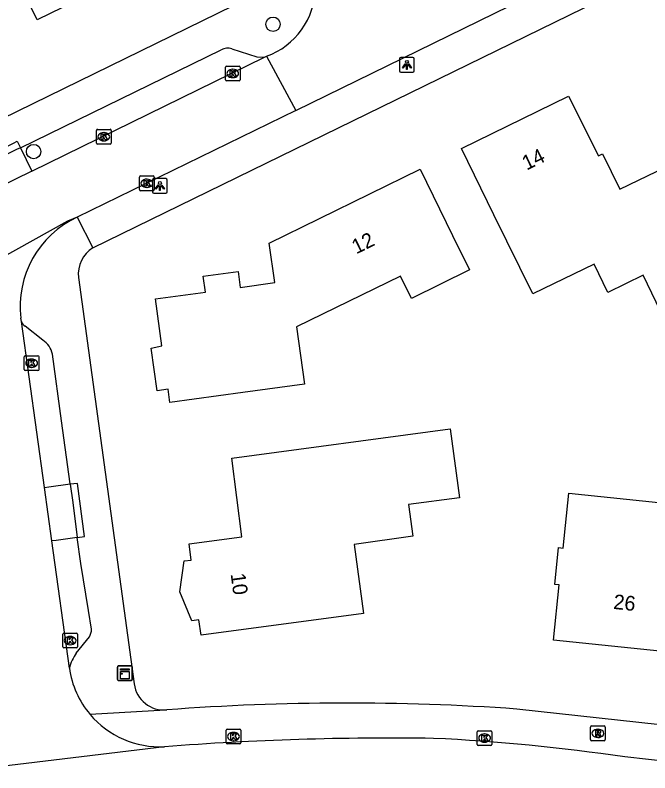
# Model space of a CAD drawing. Extents: x 160457 to 162082, y 388340 to 389736.
# Drawn here: x 161216.2 to 161259.2, y 388506.4 to 388557.7 of the extents above; entities that cross this region are included whole.
import ezdxf

# ---------------------------------------------------------------- set-up
doc = ezdxf.new("R2010")
doc.units = 0
for name, color, linetype in [('IMGEO_Boom', 7, 'Continuous'), ('IMGEO_Kast', 7, 'Continuous'), ('IMGEO_Kolk', 7, 'Continuous'), ('IMGEO_Lichtpunt', 7, 'Continuous'), ('IMGEO_Pand', 7, 'Continuous'), ('IMGEO_Pand_nummerreeks', 7, 'Continuous'), ('IMGEO_Parkeervlak_open', 7, 'Continuous'), ('IMGEO_Rijbaan_lokaal_open', 7, 'Continuous'), ('IMGEO_Rioolput', 7, 'Continuous'), ('IMGEO_Voetpad_open', 7, 'Continuous')]:
    doc.layers.add(name, color=color, linetype=linetype)

msp = doc.modelspace()

# ---------------------------------------------------------------- linework, layer by layer
at = {"layer": 'IMGEO_Boom'}
for centre in [(161233.623, 388557.118), (161217.405, 388548.492)]:
    msp.add_circle(centre, 0.489, dxfattribs=at)
at = {"layer": 'IMGEO_Kast'}
for p, q in [((161223.091, 388512.716), (161223.091, 388513.557)), ((161223.091, 388513.557), (161223.091, 388512.716)), ((161223.166, 388513.641), (161224.007, 388513.641)), ((161224.007, 388513.641), (161223.166, 388513.641)), ((161224.091, 388513.566), (161224.091, 388512.725)), ((161224.091, 388512.725), (161224.091, 388513.566)), ((161224.016, 388512.641), (161223.175, 388512.641)), ((161223.175, 388512.641), (161224.016, 388512.641))]:
    msp.add_line(p, q, dxfattribs=at)
for points in [[(161223.286, 388513.431), (161223.886, 388513.431), (161223.886, 388513.346), (161223.286, 388513.346), (161223.286, 388513.431)], [(161223.286, 388513.256), (161223.886, 388513.256), (161223.886, 388512.767), (161223.286, 388512.767), (161223.286, 388513.256)]]:
    msp.add_lwpolyline(points, dxfattribs=at)
msp.add_circle((161223.37, 388513.105), 0.0377, dxfattribs=at)
for centre, start, end in [((161223.169, 388513.563), 92.4484, 184.2845), ((161223.169, 388513.563), 92.4484, 184.2845), ((161224.013, 388513.563), 2.4484, 94.2845), ((161224.013, 388513.563), 2.4484, 94.2845), ((161223.169, 388512.719), 182.4484, 274.2845), ((161223.169, 388512.719), 182.4484, 274.2845), ((161224.013, 388512.719), 272.4484, 4.2845), ((161224.013, 388512.719), 272.4484, 4.2845)]:
    msp.add_arc(centre, 0.0779, start, end, dxfattribs=at)
at = {"layer": 'IMGEO_Kolk'}
for p, q in [((161230.469, 388554.285), (161231.321, 388554.285)), ((161230.394, 388553.359), (161230.394, 388554.211)), ((161230.882, 388554.065), (161230.907, 388554.065)), ((161231.395, 388554.211), (161231.395, 388553.359)), ((161231.321, 388553.285), (161230.469, 388553.285)), ((161230.905, 388553.505), (161230.88, 388553.505)), ((161221.662, 388549.072), (161221.662, 388549.924)), ((161221.737, 388549.998), (161222.589, 388549.998)), ((161222.15, 388549.778), (161222.175, 388549.778)), ((161222.663, 388549.924), (161222.663, 388549.072)), ((161222.173, 388549.218), (161222.148, 388549.218)), ((161222.589, 388548.998), (161221.737, 388548.998)), ((161224.579, 388545.914), (161224.579, 388546.766)), ((161224.654, 388546.84), (161225.506, 388546.84)), ((161225.067, 388546.62), (161225.092, 388546.62)), ((161225.58, 388546.766), (161225.58, 388545.914)), ((161225.09, 388546.06), (161225.065, 388546.06)), ((161225.506, 388545.84), (161224.654, 388545.84)), ((161216.769, 388533.722), (161216.769, 388534.574)), ((161216.844, 388534.648), (161217.696, 388534.648)), ((161217.257, 388534.428), (161217.282, 388534.428)), ((161217.77, 388534.574), (161217.77, 388533.722)), ((161217.28, 388533.868), (161217.255, 388533.868)), ((161217.696, 388533.648), (161216.844, 388533.648)), ((161219.377, 388514.926), (161219.377, 388515.778)), ((161219.452, 388515.852), (161220.304, 388515.852)), ((161220.378, 388515.778), (161220.378, 388514.926)), ((161219.865, 388515.632), (161219.89, 388515.632)), ((161220.304, 388514.852), (161219.452, 388514.852)), ((161219.888, 388515.072), (161219.863, 388515.072)), ((161230.443, 388508.424), (161230.443, 388509.276)), ((161230.518, 388509.35), (161231.37, 388509.35)), ((161230.931, 388509.13), (161230.956, 388509.13)), ((161231.444, 388509.276), (161231.444, 388508.424)), ((161247.457, 388508.321), (161247.457, 388509.173)), ((161247.532, 388509.247), (161248.384, 388509.247)), ((161248.458, 388509.173), (161248.458, 388508.321)), ((161230.954, 388508.57), (161230.929, 388508.57)), ((161247.945, 388509.027), (161247.97, 388509.027)), ((161231.37, 388508.35), (161230.518, 388508.35)), ((161248.384, 388508.247), (161247.532, 388508.247)), ((161247.968, 388508.467), (161247.943, 388508.467))]:
    msp.add_line(p, q, dxfattribs=at)
for points in [[(161230.469, 388554.285), (161231.321, 388554.285)], [(161230.394, 388553.359), (161230.394, 388554.211)], [(161230.715, 388553.985), (161230.838, 388553.985), (161230.838, 388553.834), (161230.968, 388553.985), (161231.132, 388553.985), (161230.986, 388553.834), (161231.139, 388553.585), (161230.987, 388553.585), (161230.902, 388553.749), (161230.838, 388553.682), (161230.838, 388553.585), (161230.715, 388553.585), (161230.715, 388553.985)], [(161231.395, 388554.211), (161231.395, 388553.359)], [(161231.321, 388553.285), (161230.469, 388553.285)], [(161221.662, 388549.072), (161221.662, 388549.924)], [(161221.737, 388549.998), (161222.589, 388549.998)], [(161221.983, 388549.698), (161222.106, 388549.698), (161222.106, 388549.547), (161222.236, 388549.698), (161222.4, 388549.698), (161222.254, 388549.547), (161222.407, 388549.298), (161222.255, 388549.298), (161222.17, 388549.462), (161222.106, 388549.395), (161222.106, 388549.298), (161221.983, 388549.298), (161221.983, 388549.698)], [(161222.663, 388549.924), (161222.663, 388549.072)], [(161222.589, 388548.998), (161221.737, 388548.998)], [(161224.579, 388545.914), (161224.579, 388546.766)], [(161224.654, 388546.84), (161225.506, 388546.84)], [(161224.9, 388546.54), (161225.023, 388546.54), (161225.023, 388546.389), (161225.153, 388546.54), (161225.317, 388546.54), (161225.171, 388546.389), (161225.324, 388546.14), (161225.172, 388546.14), (161225.087, 388546.304), (161225.023, 388546.237), (161225.023, 388546.14), (161224.9, 388546.14), (161224.9, 388546.54)], [(161225.58, 388546.766), (161225.58, 388545.914)], [(161225.506, 388545.84), (161224.654, 388545.84)], [(161216.769, 388533.722), (161216.769, 388534.574)], [(161216.844, 388534.648), (161217.696, 388534.648)], [(161217.09, 388534.348), (161217.213, 388534.348), (161217.213, 388534.197), (161217.343, 388534.348), (161217.507, 388534.348), (161217.361, 388534.197), (161217.514, 388533.948), (161217.362, 388533.948), (161217.277, 388534.112), (161217.213, 388534.045), (161217.213, 388533.948), (161217.09, 388533.948), (161217.09, 388534.348)], [(161217.77, 388534.574), (161217.77, 388533.722)], [(161217.696, 388533.648), (161216.844, 388533.648)], [(161219.377, 388514.926), (161219.377, 388515.778)], [(161219.452, 388515.852), (161220.304, 388515.852)], [(161220.378, 388515.778), (161220.378, 388514.926)], [(161219.698, 388515.552), (161219.821, 388515.552), (161219.821, 388515.401), (161219.951, 388515.552), (161220.115, 388515.552), (161219.969, 388515.401), (161220.122, 388515.152), (161219.97, 388515.152), (161219.885, 388515.316), (161219.821, 388515.249), (161219.821, 388515.152), (161219.698, 388515.152), (161219.698, 388515.552)], [(161220.304, 388514.852), (161219.452, 388514.852)], [(161230.443, 388508.424), (161230.443, 388509.276)], [(161230.518, 388509.35), (161231.37, 388509.35)], [(161231.444, 388509.276), (161231.444, 388508.424)], [(161247.457, 388508.321), (161247.457, 388509.173)], [(161247.532, 388509.247), (161248.384, 388509.247)], [(161248.458, 388509.173), (161248.458, 388508.321)], [(161230.764, 388509.05), (161230.887, 388509.05), (161230.887, 388508.899), (161231.017, 388509.05), (161231.181, 388509.05), (161231.035, 388508.899), (161231.188, 388508.65), (161231.036, 388508.65), (161230.951, 388508.814), (161230.887, 388508.747), (161230.887, 388508.65), (161230.764, 388508.65), (161230.764, 388509.05)], [(161247.778, 388508.947), (161247.901, 388508.947), (161247.901, 388508.796), (161248.031, 388508.947), (161248.195, 388508.947), (161248.049, 388508.796), (161248.202, 388508.547), (161248.05, 388508.547), (161247.965, 388508.711), (161247.901, 388508.644), (161247.901, 388508.547), (161247.778, 388508.547), (161247.778, 388508.947)], [(161231.37, 388508.35), (161230.518, 388508.35)], [(161248.384, 388508.247), (161247.532, 388508.247)]]:
    msp.add_lwpolyline(points, dxfattribs=at)
for centre, start, end in [((161230.471, 388554.209), 91.552, 178.448), ((161230.471, 388554.209), 91.552, 178.448), ((161231.319, 388554.209), 1.552, 88.448), ((161231.319, 388554.209), 1.552, 88.448), ((161230.471, 388553.361), 181.552, 268.448), ((161230.471, 388553.361), 181.552, 268.448), ((161231.319, 388553.361), 271.552, 358.448), ((161231.319, 388553.361), 271.552, 358.448), ((161221.739, 388549.922), 91.552, 178.448), ((161221.739, 388549.922), 91.552, 178.448), ((161222.587, 388549.922), 1.552, 88.448), ((161222.587, 388549.922), 1.552, 88.448), ((161221.739, 388549.074), 181.552, 268.448), ((161221.739, 388549.074), 181.552, 268.448), ((161222.587, 388549.074), 271.552, 358.448), ((161222.587, 388549.074), 271.552, 358.448), ((161224.656, 388546.764), 91.552, 178.448), ((161224.656, 388546.764), 91.552, 178.448), ((161225.504, 388546.764), 1.552, 88.448), ((161225.504, 388546.764), 1.552, 88.448), ((161224.656, 388545.916), 181.552, 268.448), ((161224.656, 388545.916), 181.552, 268.448), ((161225.504, 388545.916), 271.552, 358.448), ((161225.504, 388545.916), 271.552, 358.448), ((161216.846, 388534.572), 91.552, 178.448), ((161216.846, 388534.572), 91.552, 178.448), ((161217.694, 388534.572), 1.552, 88.448), ((161217.694, 388534.572), 1.552, 88.448), ((161216.846, 388533.724), 181.552, 268.448), ((161216.846, 388533.724), 181.552, 268.448), ((161217.694, 388533.724), 271.552, 358.448), ((161217.694, 388533.724), 271.552, 358.448), ((161219.454, 388515.776), 91.552, 178.448), ((161219.454, 388515.776), 91.552, 178.448), ((161220.302, 388515.776), 1.552, 88.448), ((161220.302, 388515.776), 1.552, 88.448), ((161219.454, 388514.928), 181.552, 268.448), ((161219.454, 388514.928), 181.552, 268.448), ((161220.302, 388514.928), 271.552, 358.448), ((161220.302, 388514.928), 271.552, 358.448), ((161230.52, 388509.274), 91.552, 178.448), ((161230.52, 388509.274), 91.552, 178.448), ((161231.368, 388509.274), 1.552, 88.448), ((161231.368, 388509.274), 1.552, 88.448), ((161247.534, 388509.171), 91.552, 178.448), ((161247.534, 388509.171), 91.552, 178.448), ((161248.382, 388509.171), 1.552, 88.448), ((161248.382, 388509.171), 1.552, 88.448), ((161230.52, 388508.426), 181.552, 268.448), ((161230.52, 388508.426), 181.552, 268.448), ((161231.368, 388508.426), 271.552, 358.448), ((161231.368, 388508.426), 271.552, 358.448), ((161247.534, 388508.323), 181.552, 268.448), ((161247.534, 388508.323), 181.552, 268.448), ((161248.382, 388508.323), 271.552, 358.448), ((161248.382, 388508.323), 271.552, 358.448)]:
    msp.add_arc(centre, 0.0765, start, end, dxfattribs=at)
for centre, major_axis, ratio, start_param, end_param in [((161230.881, 388553.785), (-0.387, 0.002), 0.722429, 4.712389, 7.853982), ((161230.906, 388553.785), (-0.39, 0.002), 0.717154, 1.570796, 4.712389), ((161222.149, 388549.498), (-0.387, 0.002), 0.722429, 4.712389, 7.853982), ((161222.174, 388549.498), (-0.39, 0.002), 0.717154, 1.570796, 4.712389), ((161225.066, 388546.34), (-0.387, 0.002), 0.722429, 4.712389, 7.853982), ((161225.091, 388546.34), (-0.39, 0.002), 0.717154, 1.570796, 4.712389), ((161217.256, 388534.148), (-0.387, 0.002), 0.722429, 4.712389, 7.853982), ((161217.281, 388534.148), (-0.39, 0.002), 0.717154, 1.570796, 4.712389), ((161219.864, 388515.352), (-0.387, 0.002), 0.722429, 4.712389, 7.853982), ((161219.889, 388515.352), (-0.39, 0.002), 0.717154, 1.570796, 4.712389), ((161230.93, 388508.85), (-0.387, 0.002), 0.722429, 4.712389, 7.853982), ((161230.955, 388508.85), (-0.39, 0.002), 0.717154, 1.570796, 4.712389), ((161247.944, 388508.747), (-0.387, 0.002), 0.722429, 4.712389, 7.853982), ((161247.969, 388508.747), (-0.39, 0.002), 0.717154, 1.570796, 4.712389)]:
    msp.add_ellipse(centre, major_axis=major_axis, ratio=ratio, start_param=start_param, end_param=end_param, dxfattribs=at)
at = {"layer": 'IMGEO_Lichtpunt'}
for p, q in [((161242.199, 388554.766), (161242.199, 388553.959)), ((161242.199, 388554.766), (161242.199, 388553.959)), ((161243.101, 388554.861), (161242.293, 388554.861)), ((161243.101, 388554.861), (161242.293, 388554.861)), ((161243.195, 388553.959), (161243.195, 388554.766)), ((161243.195, 388553.959), (161243.195, 388554.766)), ((161242.293, 388553.865), (161243.101, 388553.865)), ((161242.293, 388553.865), (161243.101, 388553.865)), ((161225.461, 388546.563), (161225.461, 388545.756)), ((161225.461, 388546.563), (161225.461, 388545.756)), ((161226.363, 388546.658), (161225.555, 388546.658)), ((161226.363, 388546.658), (161225.555, 388546.658)), ((161226.457, 388545.756), (161226.457, 388546.563)), ((161226.457, 388545.756), (161226.457, 388546.563)), ((161225.555, 388545.662), (161226.363, 388545.662)), ((161225.555, 388545.662), (161226.363, 388545.662))]:
    msp.add_line(p, q, dxfattribs=at)
for points in [[(161242.573, 388554.43), (161242.612, 388554.402), (161242.424, 388554.14), (161242.386, 388554.167), (161242.573, 388554.43)], [(161242.675, 388554.382), (161242.722, 388554.382), (161242.722, 388554.06), (161242.675, 388554.06), (161242.675, 388554.382)], [(161242.785, 388554.402), (161242.823, 388554.429), (161243.01, 388554.167), (161242.971, 388554.139), (161242.785, 388554.402)], [(161225.835, 388546.227), (161225.874, 388546.199), (161225.686, 388545.937), (161225.648, 388545.964), (161225.835, 388546.227)], [(161225.937, 388546.179), (161225.984, 388546.179), (161225.984, 388545.857), (161225.937, 388545.857), (161225.937, 388546.179)], [(161226.047, 388546.199), (161226.085, 388546.226), (161226.272, 388545.964), (161226.233, 388545.936), (161226.047, 388546.199)]]:
    msp.add_lwpolyline(points, dxfattribs=at)
for centre in [(161242.698, 388554.564), (161225.96, 388546.361)]:
    msp.add_circle(centre, 0.0994, dxfattribs=at)
for centre, start, end in [((161242.293, 388554.766), 90, 180), ((161242.293, 388554.766), 90, 180), ((161243.101, 388554.766), 0, 90), ((161243.101, 388554.766), 0, 90), ((161242.293, 388553.959), 180, 270), ((161242.293, 388553.959), 180, 270), ((161243.101, 388553.959), 270, 0), ((161243.101, 388553.959), 270, 360), ((161225.555, 388546.563), 90, 180), ((161225.555, 388546.563), 90, 180), ((161226.363, 388546.563), 0, 90), ((161226.363, 388546.563), 0, 90), ((161225.555, 388545.756), 180, 270), ((161225.555, 388545.756), 180, 270), ((161226.363, 388545.756), 270, 0), ((161226.363, 388545.756), 270, 360)]:
    msp.add_arc(centre, 0.0946, start, end, dxfattribs=at)
at = {"layer": 'IMGEO_Pand'}
for points in [[(161223.554, 388571.302), (161224.099, 388570.215), (161225.077, 388570.681), (161226.609, 388567.553), (161227.117, 388567.787), (161228.14, 388565.649), (161227.914, 388564.923), (161228.878, 388562.905), (161217.645, 388557.416), (161216.117, 388560.545), (161212.535, 388558.756), (161213.613, 388556.568), (161208.67, 388554.144), (161206.471, 388558.635), (161205.302, 388561.022), (161209.966, 388563.331), (161209.427, 388564.418), (161213.571, 388566.358), (161214.082, 388565.326), (161221.126, 388568.813), (161220.616, 388569.847), (161223.554, 388571.302)], [(161259.885, 388537.685), (161258.697, 388540.113), (161256.314, 388538.946), (161255.372, 388540.872), (161251.223, 388538.84), (161248.594, 388544.207), (161246.395, 388548.697), (161253.649, 388552.247), (161255.679, 388548.192), (161255.954, 388548.331), (161257.118, 388545.949), (161260.25, 388547.467), (161262.449, 388542.977), (161264.043, 388539.721), (161259.885, 388537.685)], [(161245.793, 388542.806), (161246.937, 388540.471), (161242.995, 388538.54), (161242.252, 388540.058), (161235.212, 388536.609), (161235.756, 388532.738), (161231.584, 388532.167), (161226.63, 388531.489), (161226.511, 388532.393), (161225.767, 388532.275), (161225.366, 388535.18), (161226.095, 388535.325), (161225.662, 388538.505), (161229.047, 388538.968), (161228.89, 388540.046), (161231.259, 388540.371), (161231.405, 388539.284), (161233.749, 388539.63), (161233.372, 388542.289), (161243.593, 388547.296), (161245.793, 388542.806)], [(161239.757, 388517.178), (161228.761, 388515.717), (161228.603, 388516.748), (161228.123, 388516.693), (161227.314, 388518.665), (161227.612, 388520.752), (161228.074, 388520.81), (161227.937, 388521.901), (161231.514, 388522.374), (161230.833, 388527.725), (161245.626, 388529.698), (161246.25, 388525.023), (161242.807, 388524.564), (161243.09, 388522.44), (161239.131, 388521.863), (161239.757, 388517.178)], [(161265.401, 388517.365), (161262.146, 388517.691), (161261.796, 388514.435), (161252.627, 388515.388), (161253.02, 388519.13), (161252.711, 388519.162), (161252.973, 388521.65), (161253.282, 388521.618), (161253.673, 388525.35), (161262.564, 388524.414), (161262.791, 388526.584), (161266.345, 388526.21), (161265.932, 388522.337), (161265.804, 388521.139)]]:
    msp.add_lwpolyline(points, dxfattribs=at)
at = {"layer": 'IMGEO_Parkeervlak_open'}
for points in [[(161216.514, 388548.748), (161217.285, 388547.172)], [(161218.133, 388525.734), (161218.426, 388525.774), (161219.878, 388525.975)], [(161220.363, 388522.345), (161218.927, 388522.146), (161218.635, 388522.106)]]:
    msp.add_lwpolyline(points, dxfattribs=at)
at = {"layer": 'IMGEO_Rijbaan_lokaal_open'}
for points in [[(161235.159, 388551.277), (161249.675, 388558.376)], [(161217.285, 388547.172), (161233.042, 388554.878)], [(161233.042, 388554.878), (161233.183, 388554.947)], [(161233.183, 388554.947), (161235.159, 388551.277)], [(161235.159, 388551.277), (161220.36, 388544.039)], [(161217.285, 388547.172), (161213.807, 388545.471)], [(161220.36, 388544.039), (161219.698, 388543.775), (161205.171, 388535.693), (161204.951, 388535.544)], [(161216.577, 388536.979), (161216.547, 388537.197)], [(161218.133, 388525.734), (161216.577, 388536.979)], [(161218.635, 388522.106), (161218.133, 388525.734)], [(161219.827, 388513.486), (161218.635, 388522.106)], [(161226.268, 388508.162), (161210.696, 388506.279)], [(161260.668, 388507.124), (161257.45, 388507.468)]]:
    msp.add_lwpolyline(points, dxfattribs=at)
for centre, radius, start, end in [((161231.441, 388559.707), 5.069, 290.1047, 358.563), ((161223.133, 388538.01), 6.636, 114.6995, 187.0392), ((161225.963, 388514.345), 6.196, 187.9723, 220.1761), ((161225.955, 388514.341), 6.187, 220.1958, 272.9002), ((161241.691, 388305.248), 203.499, 89.21131, 94.34652), ((161238.305, 388377.841), 131.033, 81.59863, 87.29372)]:
    msp.add_arc(centre, radius, start, end, dxfattribs=at)
at = {"layer": 'IMGEO_Rioolput'}
for p, q in [((161255.133, 388508.64), (161255.133, 388509.492)), ((161255.208, 388509.566), (161256.06, 388509.566)), ((161255.621, 388509.346), (161255.646, 388509.346)), ((161256.134, 388509.492), (161256.134, 388508.64)), ((161256.06, 388508.566), (161255.208, 388508.566)), ((161255.644, 388508.786), (161255.619, 388508.786))]:
    msp.add_line(p, q, dxfattribs=at)
for points in [[(161255.133, 388508.64), (161255.133, 388509.492)], [(161255.208, 388509.566), (161256.06, 388509.566)], [(161255.722, 388509.264), (161255.47, 388509.266), (161255.47, 388508.866)], [(161255.648, 388509.185), (161255.594, 388509.185), (161255.594, 388509.104)], [(161255.594, 388509.104), (161255.646, 388509.104)], [(161256.134, 388509.492), (161256.134, 388508.64)], [(161256.06, 388508.566), (161255.208, 388508.566)], [(161255.47, 388508.866), (161255.594, 388508.866), (161255.594, 388509.028), (161255.605, 388509.028)], [(161255.652, 388508.999), (161255.723, 388508.866), (161255.863, 388508.866), (161255.798, 388508.992)]]:
    msp.add_lwpolyline(points, dxfattribs=at)
for centre, radius, start, end in [((161255.21, 388509.49), 0.0765, 91.552, 178.448), ((161255.21, 388509.49), 0.0765, 91.552, 178.448), ((161255.63, 388509.293), 0.19, 274.7715, 282.9687), ((161255.654, 388509.089), 0.0964, 77.0061, 93.1865), ((161255.668, 388509.146), 0.0378, 276.6634, 79.6772), ((161255.721, 388509.154), 0.109, 350.3612, 89.416), ((161255.719, 388509.154), 0.112, 277.5842, 350.9817), ((161256.058, 388509.49), 0.0765, 1.552, 88.448), ((161256.058, 388509.49), 0.0765, 1.552, 88.448), ((161255.21, 388508.642), 0.0765, 181.552, 268.448), ((161255.21, 388508.642), 0.0765, 181.552, 268.448), ((161255.604, 388508.975), 0.0533, 26.0293, 88.6989), ((161255.703, 388508.939), 0.108, 29.5134, 73.7905), ((161256.058, 388508.642), 0.0765, 271.552, 358.448), ((161256.058, 388508.642), 0.0765, 271.552, 358.448)]:
    msp.add_arc(centre, radius, start, end, dxfattribs=at)
for centre, major_axis, ratio, start_param, end_param in [((161255.62, 388509.066), (-0.387, 0.002), 0.722429, 4.712389, 7.853982), ((161255.645, 388509.066), (-0.39, 0.002), 0.717154, 1.570796, 4.712389)]:
    msp.add_ellipse(centre, major_axis=major_axis, ratio=ratio, start_param=start_param, end_param=end_param, dxfattribs=at)
at = {"layer": 'IMGEO_Voetpad_open'}
for points in [[(161221.422, 388541.961), (161298.673, 388579.743), (161308.51, 388584.554), (161320.342, 388590.341)], [(161235.97, 388563.018), (161235.077, 388560.416), (161158.897, 388523.139), (161145.1, 388516.373)], [(161216.514, 388548.748), (161230.106, 388555.389)], [(161230.84, 388555.447), (161232.529, 388554.906), (161233.042, 388554.878)], [(161213.037, 388547.045), (161212.818, 388547.494), (161216.04, 388549.072), (161216.295, 388549.197), (161216.514, 388548.748)], [(161216.514, 388548.748), (161216.257, 388548.622), (161213.037, 388547.045)], [(161220.36, 388544.039), (161221.422, 388541.961)], [(161220.445, 388539.954), (161224.215, 388512.413)], [(161218.024, 388535.701), (161216.825, 388536.668)], [(161219.878, 388525.975), (161219.288, 388530.243), (161218.687, 388534.766)], [(161220.363, 388522.345), (161220.858, 388522.411), (161220.372, 388526.009), (161219.882, 388525.943)], [(161219.878, 388525.975), (161219.882, 388525.943)], [(161219.882, 388525.943), (161220.052, 388524.721), (161220.363, 388522.345)], [(161221.318, 388516.123), (161221.135, 388517.381), (161220.594, 388520.578), (161220.363, 388522.345)], [(161220.299, 388514.504), (161221.183, 388515.611)], [(161226.435, 388510.657), (161226.339, 388510.643), (161221.229, 388510.348)], [(161319.826, 388503.156), (161308.418, 388504.386), (161297.25, 388505.556), (161250.145, 388510.713)]]:
    msp.add_lwpolyline(points, dxfattribs=at)
for centre, radius, start, end in [((161230.541, 388554.558), 0.938, 71.4165, 117.6196), ((161222.496, 388540.197), 2.065, 121.3266, 186.7602), ((161217.141, 388537.174), 0.597, 199.1066, 238.0331), ((161217.229, 388534.435), 1.495, 12.7935, 57.8867), ((161220.487, 388516.068), 0.833, 326.7023, 3.7555), ((161222.84, 388512.707), 3.112, 144.7383, 165.5118), ((161226.25, 388512.705), 2.056, 188.1602, 275.1524), ((161238.674, 388348.238), 162.88, 85.96142, 94.30923)]:
    msp.add_arc(centre, radius, start, end, dxfattribs=at)

# ---------------------------------------------------------------- texts
at = {"layer": 'IMGEO_Pand_nummerreeks'}
for s, rotation, p in [('14', 26.0764, (161250.804, 388547.202)), ('12', 26.099, (161239.262, 388541.522)), ('10', 277.5898, (161230.75, 388519.867)), ('26', 354.0661, (161256.649, 388517.503))]:
    msp.add_text(s, height=1, rotation=rotation, dxfattribs=at).set_placement(p)

doc.saveas('drawing.dxf')
